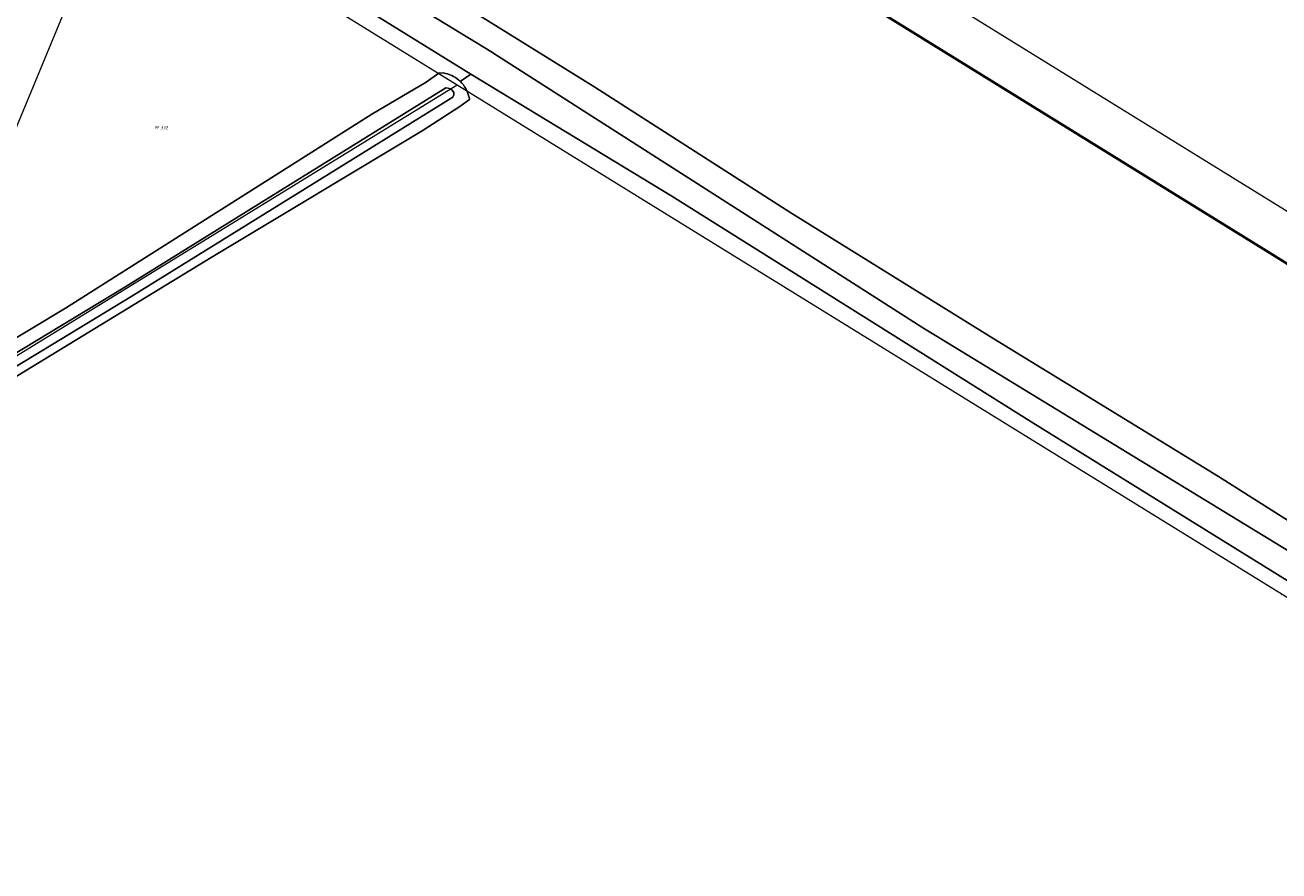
# Model space of a CAD drawing. Header units: metres. Extents: x 250001 to 257773, y 598992 to 609118.
# Tile 552 of 656: x 252863 to 252998, y 606219 to 606310. Entities that reach past the tile are written whole.
import ezdxf
from ezdxf.enums import TextEntityAlignment as Align
from ezdxf.lldxf.tags import DXFTag

# ---------------------------------------------------------------- set-up
doc = ezdxf.new("R2010")
doc.units = ezdxf.units.M
for name, color, linetype, lineweight in [('B-WE-GK-BESCHOEIING-G', 252, 'GK-BESCHOEIING', 35), ('B-WE-GR-BOUWLAND-GV', 252, 'Continuous', 13), ('B-WE-GR-GRAS-GV', 252, 'Continuous', 13), ('B-WE-GR-GROENVOORZIENING-GV', 252, 'Continuous', 18), ('B-WE-KG-GRENS_PERCEEL-G', 150, 'KG-PERCEEL', 18), ('B-WE-KG-GRENS_PERCEEL-S', 150, 'Continuous', 25), ('B-WE-OG-WATER-GV', 252, 'Continuous', 18), ('B-WE-OG-WATER_SLOOT-GV', 252, 'Continuous', 18), ('X-XX-AL-REFERENTIE-G', 7, 'Continuous', 18)]:
    doc.layers.add(name, color=color, linetype=linetype, lineweight=lineweight)
doc.styles.add('NLCS-ISO', font='NLCS-ISO.ttf')
doc.styles.get("Standard").update_dxf_attribs({"font": 'NLCS-ISO.ttf'})
doc.linetypes.add('GK-BESCHOEIING', pattern='A,30,-5,[1,NLCS.SHX,S=1,R=0,X=0,Y=0],-5', length=40)
tags = doc.linetypes.add('KG-PERCEEL', pattern='A,5.5,-2,["P",Standard,S=1.8,R=0,X=-0.5,Y=-0.9],-2,5.5,-2,[5,NLCS.SHX,S=0.75,R=0,X=0,Y=0],-2', length=19).pattern_tags.tags
tags[6] = DXFTag(74, 10)

# ---------------------------------------------------------------- blocks, each defined once
blk = doc.blocks.new('SKG-PERCEELNUMMER-SO')
at = {"style": 'NLCS-ISO', "oblique": 10, "flags": 1}
blk.add_attdef('GEMEENTECODE', text='', height=1.8, dxfattribs=at).set_placement((0, 2.55), align=Align.MIDDLE_CENTER)
at = {"style": 'NLCS-ISO', "oblique": 10}
blk.add_attdef('SECTIE', text='', height=1.8, dxfattribs=at).set_placement((-0.5, 0), align=Align.MIDDLE_RIGHT)
blk.add_attdef('PERCEELNUMMER', text='', height=1.8, dxfattribs=at).set_placement((0.5, 0), align=Align.MIDDLE_LEFT)
blk = doc.blocks.new('BS2021-132-Xref-KAD-20210617')
at = {"layer": 'B-WE-KG-GRENS_PERCEEL-G', "flags": 128}
for points in [[(252436.731, 606639.132), (252448.246, 606632.577), (252474.932, 606615.899), (252544.426, 606571.423), (252721.773, 606462.456), (252949.158, 606321.244), (253015.088, 606280.507)], [(252852.875, 606269.038), (252853.084, 606272.474), (252853.569, 606276.464), (252854.486, 606280.379), (252855.821, 606284.171), (252873.325, 606326.389)], [(252873.325, 606326.389), (252909.674, 606303.944)], [(252852.875, 606269.038), (252909.674, 606303.944)], [(252909.674, 606303.944), (253073.688, 606202.667), (253079.602, 606199.118), (253083.422, 606195.843), (253089.884, 606187.618), (253106.324, 606163.262), (253117.848, 606142.641), (253128.148, 606119.613), (253132.29, 606106.602), (253136.03, 606094.758), (253140.268, 606075.984), (253142.082, 606063.897), (253143.904, 606046.293), (253144.51, 606027.527), (253143.91, 606016.728), (253139.612, 605981.745), (253138.982, 605973.551), (253138.982, 605969.288), (253139.486, 605967.764)]]:
    blk.add_lwpolyline(points, dxfattribs=at)
at = {"layer": 'B-WE-KG-GRENS_PERCEEL-S', "xscale": 0.2, "yscale": 0.2, "zscale": 0.2}
blk.add_blockref('SKG-PERCEELNUMMER-SO', (252877.563, 606299.328), dxfattribs=at).add_auto_attribs({'PERCEELNUMMER': '332', 'SECTIE': 'M'})
blk = doc.blocks.new('BS2021-132-Xref-BGT-GRIJS-20210617-aangepast')
at = {"layer": 'B-WE-GK-BESCHOEIING-G', "flags": 128}
for points in [[(252996.596, 606286.261), (252894.101, 606349.628)], [(253000, 606284.132), (252996.596, 606286.261)]]:
    blk.add_lwpolyline(points, dxfattribs=at)
at = {"layer": 'B-WE-GR-BOUWLAND-GV', "flags": 128}
blk.add_lwpolyline([(252834.76, 606260.22), (252863.75, 606277.61), (252867.45, 606279.85), (252900.47, 606300.77), (252906.35, 606304.22), (252907.72, 606305.2), (252908.203, 606305.212), (252908.431, 606305.166), (252908.656, 606305.105), (252908.876, 606305.028), (252909.09, 606304.937), (252909.298, 606304.831), (252909.497, 606304.711), (252909.688, 606304.578), (252909.87, 606304.432), (252910.023, 606304.291), (252911.146, 606305.073), (252792.934, 606378.244)], dxfattribs=at)
at = {"layer": 'B-WE-GR-GRAS-GV', "flags": 128}
for points in [[(252836.025, 606386.537), (252894.101, 606349.628), (252996.596, 606286.261), (253000, 606284.132)], [(253049.98, 606218.778), (253030.196, 606230.939), (253002.786, 606248.251), (252971.745, 606267.465), (252932.827, 606291.932), (252911.146, 606305.073), (252910.023, 606304.291), (252910.041, 606304.274), (252910.201, 606304.104), (252910.348, 606303.924), (252910.483, 606303.734), (252910.605, 606303.536), (252910.713, 606303.329), (252910.806, 606303.116), (252910.885, 606302.896), (252910.948, 606302.672), (252910.995, 606302.444), (252911.011, 606302.346), (252909.96, 606301.6), (252905.9, 606298.97), (252883.14, 606285.32), (252861.65, 606272.19)]]:
    blk.add_lwpolyline(points, dxfattribs=at)
at = {"layer": 'B-WE-GR-GROENVOORZIENING-GV', "flags": 128}
for points in [[(253138.439, 606101.224), (253134.49, 606113.696), (253132.318, 606120.091), (253130, 606126.136), (253126.137, 606134.828), (253120.604, 606145.948), (253117.704, 606151.657), (253114.634, 606157.19), (253109.305, 606165.102), (253092.716, 606189.678), (253085.961, 606198.277), (253081.656, 606201.967), (253075.516, 606205.652), (253000, 606253.255), (252959.788, 606277.809), (252914.018, 606307.071), (252913.3, 606307.53), (252869.198, 606334.415), (252829.252, 606359.094)], [(252792.934, 606378.244), (252911.146, 606305.073), (252932.827, 606291.932), (252971.745, 606267.465), (253002.786, 606248.251), (253030.196, 606230.939), (253049.98, 606218.778), (253072.57, 606205.143), (253082.769, 606198.253), (253087.052, 606194.305), (253089.786, 606190.657), (253098.329, 606177.59), (253109.475, 606159.655), (253115.559, 606149.371), (253122.91, 606134.87), (253127.953, 606123.156), (253131.61, 606112.483), (253134.987, 606101.654)]]:
    blk.add_lwpolyline(points, dxfattribs=at)
at = {"layer": 'B-WE-OG-WATER-GV', "flags": 128}
for points in [[(252847.29, 606351.511), (252873.214, 606335.418), (252894.64, 606322.031), (252910.968, 606312.097), (252924.534, 606303.681), (252945.68, 606290.137), (252967.105, 606276.814), (252991.775, 606261.678), (253000, 606256.484), (253025.915, 606241.082), (253044.877, 606228.712), (253061.149, 606218.643)], [(253150.725, 606148.196), (253145.024, 606158.986), (253141.492, 606166.119), (253135.251, 606177.987), (253132.407, 606182.937), (253128.87, 606189.114), (253122.857, 606197.726), (253119.217, 606202.25), (253114.29, 606208.381), (253108.28, 606215.559), (253105.562, 606218.208), (253101.786, 606220.491), (253095.971, 606223.826), (253085.669, 606230.41), (253076.69, 606235.822), (253060.333, 606245.78), (253043.276, 606257.023), (253041.871, 606257.949), (253027.951, 606266.653), (253000, 606284.132), (252996.596, 606286.261), (252894.101, 606349.628), (252836.025, 606386.537)], [(252848.63, 606265.405), (252874.594, 606281.128), (252909.213, 606302.614), (252909.336, 606302.843), (252909.324, 606303.109), (252909.159, 606303.34), (252908.93, 606303.505), (252908.727, 606303.566), (252908.448, 606303.597), (252873.829, 606282.111), (252847.865, 606266.388)]]:
    blk.add_lwpolyline(points, dxfattribs=at)
at = {"layer": 'B-WE-OG-WATER_SLOOT-GV', "flags": 128}
for points in [[(252829.252, 606359.094), (252869.198, 606334.415), (252913.3, 606307.53), (252914.018, 606307.071), (252959.788, 606277.809), (253000, 606253.255), (253075.516, 606205.652), (253081.656, 606201.967), (253085.961, 606198.277), (253092.716, 606189.678), (253109.305, 606165.102), (253114.634, 606157.19), (253117.704, 606151.657), (253120.604, 606145.948), (253126.137, 606134.828), (253130, 606126.136), (253132.318, 606120.091), (253134.49, 606113.696), (253138.439, 606101.224)], [(253061.149, 606218.643), (253044.877, 606228.712), (253025.915, 606241.082), (253000, 606256.484), (252991.775, 606261.678), (252967.105, 606276.814), (252945.68, 606290.137), (252924.534, 606303.681), (252910.968, 606312.097), (252894.64, 606322.031), (252873.214, 606335.418), (252847.29, 606351.511)], [(252861.65, 606272.19), (252883.14, 606285.32), (252905.9, 606298.97), (252909.96, 606301.6), (252911.011, 606302.346), (252910.995, 606302.444), (252910.948, 606302.672), (252910.885, 606302.896), (252910.806, 606303.116), (252910.713, 606303.329), (252910.605, 606303.536), (252910.483, 606303.734), (252910.348, 606303.924), (252910.201, 606304.104), (252910.041, 606304.274), (252910.023, 606304.291), (252909.87, 606304.432), (252909.688, 606304.578), (252909.497, 606304.711), (252909.298, 606304.831), (252909.09, 606304.937), (252908.876, 606305.028), (252908.656, 606305.105), (252908.431, 606305.166), (252908.203, 606305.212), (252907.72, 606305.2), (252906.35, 606304.22), (252900.47, 606300.77), (252867.45, 606279.85), (252863.75, 606277.61), (252834.76, 606260.22)], [(252847.865, 606266.388), (252873.829, 606282.111), (252908.448, 606303.597), (252908.727, 606303.566), (252908.93, 606303.505), (252909.159, 606303.34), (252909.324, 606303.109), (252909.336, 606302.843), (252909.213, 606302.614), (252874.594, 606281.128), (252848.63, 606265.405)]]:
    blk.add_lwpolyline(points, dxfattribs=at)

msp = doc.modelspace()

# ---------------------------------------------------------------- block references
at = {"layer": 'X-XX-AL-REFERENTIE-G'}
for name in ['BS2021-132-Xref-BGT-GRIJS-20210617-aangepast', 'BS2021-132-Xref-KAD-20210617']:
    msp.add_blockref(name, (0, 0), dxfattribs=at)

doc.saveas('drawing.dxf')
